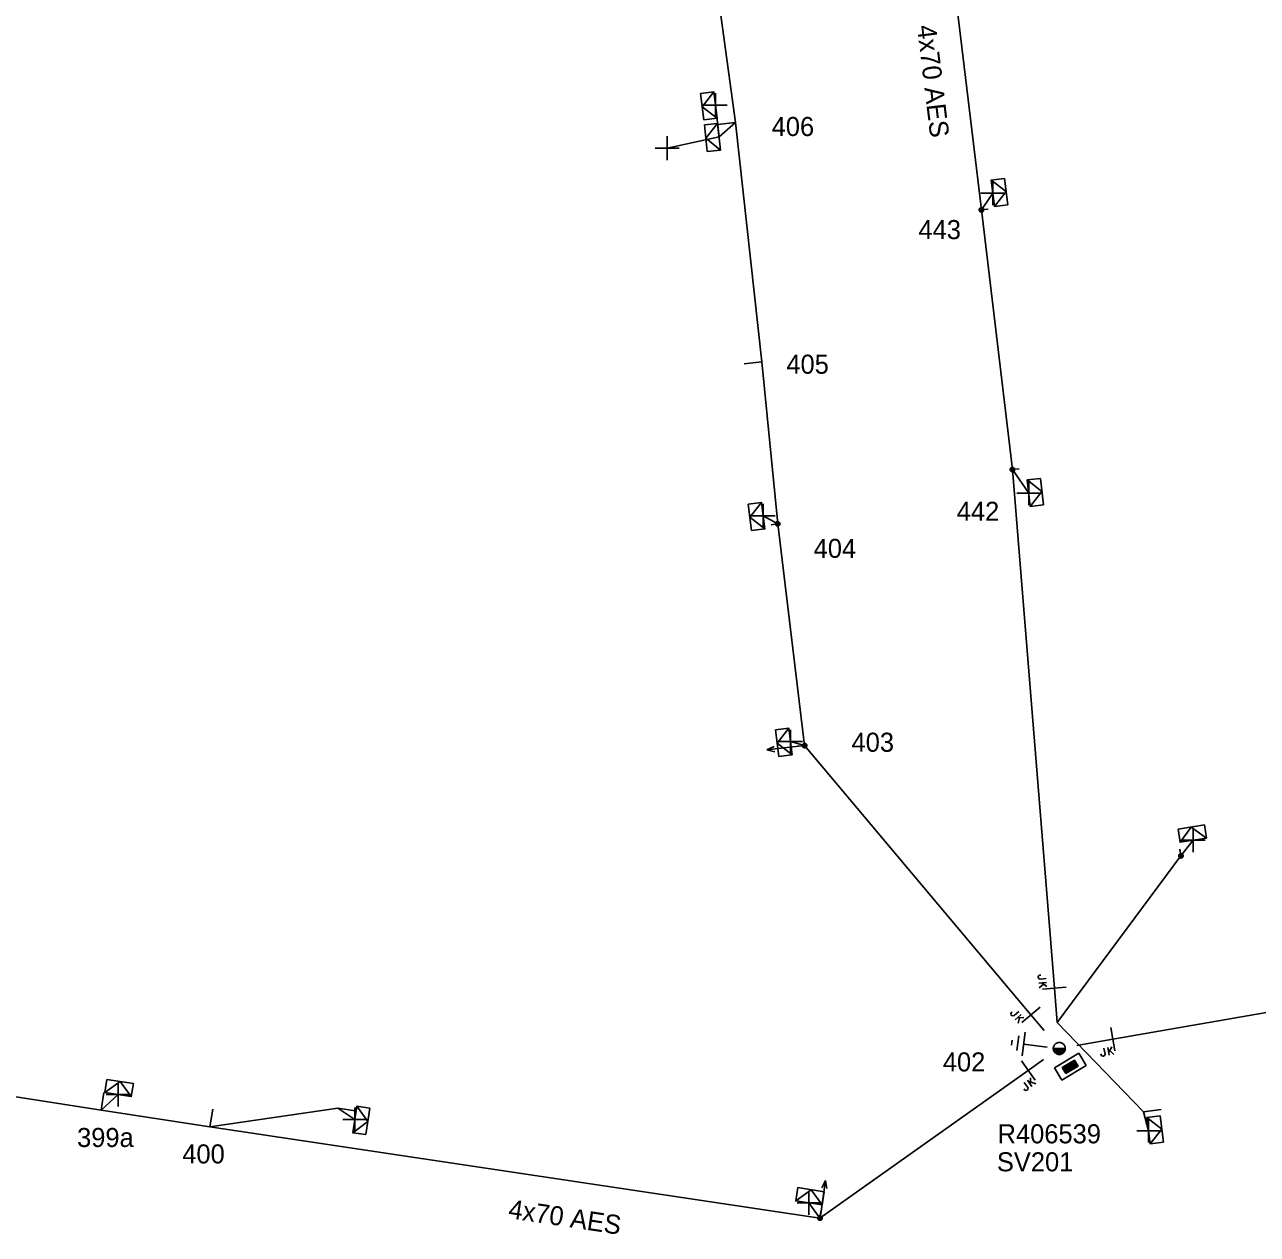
# Model space of a CAD drawing. Extents: x -540466 to -537383, y -1184038 to -1179972.
# Drawn here: x -539252.2 to -539187.5, y -1180551.1 to -1180487.6 of the extents above; entities that cross this region are included whole.
import ezdxf

# ---------------------------------------------------------------- set-up
doc = ezdxf.new("R2010")
doc.units = 0
for name, color, linetype in [('Vrstva 1', 7, 'Continuous'), ('Vrstva 13', 7, 'Continuous'), ('Vrstva 14', 7, 'Continuous'), ('Vrstva 15', 7, 'Continuous'), ('Vrstva 18', 7, 'Continuous'), ('Vrstva 2', 7, 'Continuous'), ('Vrstva 28', 7, 'Continuous'), ('Vrstva 29', 7, 'Continuous'), ('Vrstva 30', 7, 'Continuous'), ('Vrstva 31', 7, 'Continuous'), ('Vrstva 34', 7, 'Continuous'), ('Vrstva 50', 7, 'Continuous'), ('Vrstva 51', 7, 'Continuous'), ('Vrstva 54', 7, 'Continuous'), ('Vrstva 59', 7, 'Continuous'), ('Vrstva 8', 7, 'Continuous'), ('Vrstva 9', 7, 'Continuous')]:
    doc.layers.add(name, color=color, linetype=linetype)

# ---------------------------------------------------------------- blocks, each defined once
blk = doc.blocks.new('NN440')
at = {"layer": 'Vrstva 2'}
for points in [[(0.63, 0), (0.63, 0.06), (0.62, 0.13), (0.6, 0.19), (0.58, 0.25), (0.55, 0.31), (0.51, 0.37), (0.47, 0.42), (0.42, 0.46), (0.37, 0.51), (0.32, 0.54), (0.26, 0.57), (0.2, 0.59), (0.13, 0.61), (0.07, 0.62), (0, 0.63), (-0.06, 0.62), (-0.13, 0.61), (-0.19, 0.59), (-0.26, 0.57), (-0.31, 0.54), (-0.37, 0.51), (-0.42, 0.46), (-0.47, 0.42), (-0.51, 0.37), (-0.54, 0.31), (-0.57, 0.25), (-0.6, 0.19), (-0.62, 0.13), (-0.63, 0.06), (-0.63, 0), (-0.63, -0.07), (-0.62, -0.14), (-0.6, -0.2), (-0.57, -0.26), (-0.54, -0.32), (-0.51, -0.37), (-0.47, -0.43), (-0.42, -0.47), (-0.37, -0.51), (-0.31, -0.55), (-0.26, -0.58), (-0.19, -0.6), (-0.13, -0.62), (-0.06, -0.63), (0, -0.63), (0.07, -0.63), (0.13, -0.62), (0.2, -0.6), (0.26, -0.58), (0.32, -0.55), (0.37, -0.51), (0.42, -0.47), (0.47, -0.43), (0.51, -0.37), (0.55, -0.32), (0.58, -0.26), (0.6, -0.2), (0.62, -0.14), (0.63, -0.07), (0.63, 0)], [(-0.63, 0), (0.63, 0)], [(-0.6, -0.18), (0.57, -0.18)], [(-0.51, -0.32), (0.5, -0.32)], [(-0.37, -0.47), (0.35, -0.47)]]:
    blk.add_lwpolyline(points, dxfattribs=at)
blk = doc.blocks.new('NN560')
at = {"layer": 'Vrstva 2'}
for points in [[(1.999, -0.001), (1.59, 0.141)], [(0, -0.001), (1.999, -0.001)], [(1.999, -0.001), (1.59, -0.134)]]:
    blk.add_lwpolyline(points, dxfattribs=at)
blk = doc.blocks.new('NN840')
at = {"layer": 'Vrstva 15'}
for points in [[(0.003, 0.619), (0.003, -0.631)], [(-0.538, -0.385), (-0.538, -0.71)], [(-0.332, -0.385), (-0.332, -0.798)], [(-0.332, -0.641), (-0.125, -0.385)], [(-0.263, -0.557), (-0.091, -0.798)], [(-0.745, -0.71), (-0.745, -0.66)], [(-0.73, -0.764), (-0.745, -0.71)], [(-0.657, -0.798), (-0.73, -0.764)], [(-0.627, -0.798), (-0.657, -0.798)], [(-0.558, -0.764), (-0.627, -0.798)], [(-0.538, -0.71), (-0.558, -0.764)]]:
    blk.add_lwpolyline(points, dxfattribs=at)
blk = doc.blocks.new('NN800')
at = {"layer": 'Vrstva 1'}
for points in [[(-0.442, 0.442), (0.442, -0.442)], [(-0.442, -0.442), (0.442, 0.442)]]:
    blk.add_lwpolyline(points, dxfattribs=at)
blk = doc.blocks.new('NN620')
at = {"layer": 'Vrstva 8'}
for points in [[(0.752, 0.004), (-0.748, 0.004)], [(-0.748, 0.004), (-0.748, -0.746)], [(0.752, -0.746), (0.752, 0.004)], [(0.368, -0.18), (-0.376, -0.18)], [(-0.376, -0.18), (-0.376, -0.558)], [(-0.376, -0.558), (0.368, -0.558)], [(0.321, -0.227), (-0.329, -0.227)], [(-0.329, -0.227), (-0.329, -0.51)], [(-0.329, -0.51), (0.321, -0.51)], [(0.274, -0.274), (-0.281, -0.274)], [(-0.281, -0.274), (-0.281, -0.463)], [(-0.281, -0.463), (0.274, -0.463)], [(0.227, -0.321), (-0.234, -0.321)], [(-0.234, -0.321), (-0.234, -0.416)], [(-0.234, -0.416), (0.227, -0.416)], [(-0.193, -0.369), (0.185, -0.369)], [(0.227, -0.416), (0.227, -0.321)], [(0.274, -0.463), (0.274, -0.274)], [(0.321, -0.51), (0.321, -0.227)], [(0.368, -0.558), (0.368, -0.18)], [(-0.748, -0.746), (0.752, -0.746)]]:
    blk.add_lwpolyline(points, dxfattribs=at)
blk = doc.blocks.new('NN630')
at = {"layer": 'Vrstva 9'}
for points in [[(-0.003, -0.7), (-0.703, 0)], [(-0.703, -0.7), (-0.703, 0), (0.697, 0), (0.697, -0.7)], [(-0.003, -0.7), (0.697, 0)], [(-0.703, -0.7), (0.697, -0.7)]]:
    blk.add_lwpolyline(points, dxfattribs=at)
blk = doc.blocks.new('NN810')
at = {"layer": 'Vrstva 14'}
for points in [[(0.004, -0.64), (0.004, -1.89)], [(0.629, -1.89), (-0.621, -1.89)], [(0.388, -2.2), (-0.399, -2.2)], [(0.004, -2.515), (-0.124, -2.515)], [(0.137, -2.515), (0.004, -2.515)]]:
    blk.add_lwpolyline(points, dxfattribs=at)
blk = doc.blocks.new('NN500')
at = {"layer": 'Vrstva 2'}
for points in [[(0, -0.24), (0.02, -0.23), (0.05, -0.23), (0.07, -0.22), (0.09, -0.22), (0.12, -0.2), (0.14, -0.19), (0.16, -0.18), (0.17, -0.16), (0.19, -0.14), (0.2, -0.12), (0.21, -0.1), (0.22, -0.07), (0.23, -0.05), (0.23, -0.02), (0.23, 0), (0.23, 0.02), (0.23, 0.05), (0.22, 0.07), (0.21, 0.1), (0.2, 0.12), (0.19, 0.14), (0.17, 0.16), (0.16, 0.17), (0.14, 0.19), (0.12, 0.2), (0.09, 0.21), (0.07, 0.22), (0.05, 0.23), (0.02, 0.23), (0, 0.23), (-0.03, 0.23), (-0.05, 0.23), (-0.07, 0.22), (-0.1, 0.21), (-0.12, 0.2), (-0.14, 0.19), (-0.16, 0.17), (-0.18, 0.16), (-0.19, 0.14), (-0.2, 0.12), (-0.22, 0.1), (-0.22, 0.07), (-0.23, 0.05), (-0.23, 0.02), (-0.24, 0), (-0.23, -0.02), (-0.23, -0.05), (-0.22, -0.07), (-0.22, -0.1), (-0.2, -0.12), (-0.19, -0.14), (-0.18, -0.16), (-0.16, -0.18), (-0.14, -0.19), (-0.12, -0.2), (-0.1, -0.22), (-0.07, -0.22), (-0.05, -0.23), (-0.03, -0.23), (0, -0.24)], [(0, -0.24), (0.02, -0.23), (0.05, -0.23), (0.07, -0.22), (0.09, -0.22), (0.12, -0.2), (0.14, -0.19), (0.16, -0.18), (0.17, -0.16), (0.19, -0.14), (0.2, -0.12), (0.21, -0.1), (0.22, -0.07), (0.23, -0.05), (0.23, -0.02), (0.23, 0), (0.23, 0.02), (0.23, 0.05), (0.22, 0.07), (0.21, 0.1), (0.2, 0.12), (0.19, 0.14), (0.17, 0.16), (0.16, 0.17), (0.14, 0.19), (0.12, 0.2), (0.09, 0.21), (0.07, 0.22), (0.05, 0.23), (0.02, 0.23), (0, 0.23), (-0.03, 0.23), (-0.05, 0.23), (-0.07, 0.22), (-0.1, 0.21), (-0.12, 0.2), (-0.14, 0.19), (-0.16, 0.17), (-0.18, 0.16), (-0.19, 0.14), (-0.2, 0.12), (-0.22, 0.1), (-0.22, 0.07), (-0.23, 0.05), (-0.23, 0.02), (-0.24, 0), (-0.23, -0.02), (-0.23, -0.05), (-0.22, -0.07), (-0.22, -0.1), (-0.2, -0.12), (-0.19, -0.14), (-0.18, -0.16), (-0.16, -0.18), (-0.14, -0.19), (-0.12, -0.2), (-0.1, -0.22), (-0.07, -0.22), (-0.05, -0.23), (-0.03, -0.23), (0, -0.24)], [(0, -0.21), (0.02, -0.2), (0.04, -0.2), (0.06, -0.2), (0.08, -0.19), (0.1, -0.18), (0.12, -0.17), (0.14, -0.15), (0.15, -0.14), (0.16, -0.12), (0.18, -0.1), (0.19, -0.08), (0.19, -0.06), (0.2, -0.04), (0.2, -0.02), (0.2, 0), (0.2, 0.02), (0.2, 0.04), (0.19, 0.06), (0.19, 0.08), (0.18, 0.1), (0.16, 0.12), (0.15, 0.14), (0.14, 0.15), (0.12, 0.17), (0.1, 0.18), (0.08, 0.19), (0.06, 0.19), (0.04, 0.2), (0.02, 0.2), (0, 0.2), (-0.02, 0.2), (-0.04, 0.2), (-0.06, 0.19), (-0.08, 0.19), (-0.1, 0.18), (-0.12, 0.17), (-0.14, 0.15), (-0.15, 0.14), (-0.17, 0.12), (-0.18, 0.1), (-0.19, 0.08), (-0.2, 0.06), (-0.2, 0.04), (-0.21, 0.02), (-0.21, 0), (-0.21, -0.02), (-0.2, -0.04), (-0.2, -0.06), (-0.19, -0.08), (-0.18, -0.1), (-0.17, -0.12), (-0.15, -0.14), (-0.14, -0.15), (-0.12, -0.17), (-0.1, -0.18), (-0.08, -0.19), (-0.06, -0.2), (-0.04, -0.2), (-0.02, -0.2), (0, -0.21)], [(0, -0.18), (0.02, -0.18), (0.04, -0.17), (0.05, -0.17), (0.07, -0.16), (0.09, -0.15), (0.1, -0.14), (0.12, -0.13), (0.13, -0.12), (0.14, -0.1), (0.15, -0.09), (0.16, -0.07), (0.17, -0.05), (0.17, -0.04), (0.17, -0.02), (0.17, 0), (0.17, 0.02), (0.17, 0.04), (0.17, 0.05), (0.16, 0.07), (0.15, 0.09), (0.14, 0.1), (0.13, 0.12), (0.12, 0.13), (0.1, 0.14), (0.09, 0.15), (0.07, 0.16), (0.05, 0.17), (0.04, 0.17), (0.02, 0.17), (0, 0.18), (-0.02, 0.17), (-0.04, 0.17), (-0.06, 0.17), (-0.07, 0.16), (-0.09, 0.15), (-0.1, 0.14), (-0.12, 0.13), (-0.13, 0.12), (-0.14, 0.1), (-0.15, 0.09), (-0.16, 0.07), (-0.17, 0.05), (-0.17, 0.04), (-0.18, 0.02), (-0.18, 0), (-0.18, -0.02), (-0.17, -0.04), (-0.17, -0.05), (-0.16, -0.07), (-0.15, -0.09), (-0.14, -0.1), (-0.13, -0.12), (-0.12, -0.13), (-0.1, -0.14), (-0.09, -0.15), (-0.07, -0.16), (-0.06, -0.17), (-0.04, -0.17), (-0.02, -0.18), (0, -0.18)], [(0, -0.15), (0.01, -0.15), (0.03, -0.14), (0.04, -0.14), (0.06, -0.13), (0.07, -0.13), (0.08, -0.12), (0.1, -0.11), (0.11, -0.1), (0.12, -0.09), (0.13, -0.07), (0.13, -0.06), (0.14, -0.05), (0.14, -0.03), (0.14, -0.02), (0.14, 0), (0.14, 0.01), (0.14, 0.03), (0.14, 0.04), (0.13, 0.06), (0.13, 0.07), (0.12, 0.09), (0.11, 0.1), (0.1, 0.11), (0.08, 0.12), (0.07, 0.13), (0.06, 0.13), (0.04, 0.14), (0.03, 0.14), (0.01, 0.14), (0, 0.15), (-0.02, 0.14), (-0.03, 0.14), (-0.05, 0.14), (-0.06, 0.13), (-0.07, 0.13), (-0.09, 0.12), (-0.1, 0.11), (-0.11, 0.1), (-0.12, 0.09), (-0.13, 0.07), (-0.13, 0.06), (-0.14, 0.04), (-0.14, 0.03), (-0.15, 0.01), (-0.15, 0), (-0.15, -0.02), (-0.14, -0.03), (-0.14, -0.05), (-0.13, -0.06), (-0.13, -0.07), (-0.12, -0.09), (-0.11, -0.1), (-0.1, -0.11), (-0.09, -0.12), (-0.07, -0.13), (-0.06, -0.13), (-0.05, -0.14), (-0.03, -0.14), (-0.02, -0.15), (0, -0.15)], [(0, -0.12), (0.01, -0.12), (0.02, -0.11), (0.03, -0.11), (0.05, -0.11), (0.06, -0.1), (0.07, -0.09), (0.08, -0.09), (0.09, -0.08), (0.09, -0.07), (0.1, -0.06), (0.11, -0.05), (0.11, -0.04), (0.11, -0.02), (0.11, -0.01), (0.12, 0), (0.11, 0.01), (0.11, 0.02), (0.11, 0.04), (0.11, 0.05), (0.1, 0.06), (0.09, 0.07), (0.09, 0.08), (0.08, 0.09), (0.07, 0.09), (0.06, 0.1), (0.05, 0.11), (0.03, 0.11), (0.02, 0.11), (0.01, 0.12), (0, 0.12), (-0.01, 0.12), (-0.03, 0.11), (-0.04, 0.11), (-0.05, 0.11), (-0.06, 0.1), (-0.07, 0.09), (-0.08, 0.09), (-0.09, 0.08), (-0.1, 0.07), (-0.1, 0.06), (-0.11, 0.05), (-0.11, 0.04), (-0.12, 0.02), (-0.12, 0.01), (-0.12, 0), (-0.12, -0.01), (-0.12, -0.02), (-0.11, -0.04), (-0.11, -0.05), (-0.1, -0.06), (-0.1, -0.07), (-0.09, -0.08), (-0.08, -0.09), (-0.07, -0.09), (-0.06, -0.1), (-0.05, -0.11), (-0.04, -0.11), (-0.03, -0.11), (-0.01, -0.12), (0, -0.12)], [(0, -0.09), (0.01, -0.09), (0.02, -0.09), (0.03, -0.08), (0.03, -0.08), (0.04, -0.08), (0.05, -0.07), (0.06, -0.07), (0.06, -0.06), (0.07, -0.05), (0.07, -0.04), (0.08, -0.04), (0.08, -0.03), (0.08, -0.02), (0.09, -0.01), (0.09, 0), (0.09, 0.01), (0.08, 0.02), (0.08, 0.03), (0.08, 0.03), (0.07, 0.04), (0.07, 0.05), (0.06, 0.06), (0.06, 0.06), (0.05, 0.07), (0.04, 0.07), (0.03, 0.08), (0.03, 0.08), (0.02, 0.08), (0.01, 0.09), (0, 0.09), (-0.01, 0.09), (-0.02, 0.08), (-0.03, 0.08), (-0.04, 0.08), (-0.04, 0.07), (-0.05, 0.07), (-0.06, 0.06), (-0.07, 0.06), (-0.07, 0.05), (-0.08, 0.04), (-0.08, 0.03), (-0.08, 0.03), (-0.09, 0.02), (-0.09, 0.01), (-0.09, 0), (-0.09, -0.01), (-0.09, -0.02), (-0.08, -0.03), (-0.08, -0.04), (-0.08, -0.04), (-0.07, -0.05), (-0.07, -0.06), (-0.06, -0.07), (-0.05, -0.07), (-0.04, -0.08), (-0.04, -0.08), (-0.03, -0.08), (-0.02, -0.09), (-0.01, -0.09), (0, -0.09)], [(0, -0.06), (0, -0.06), (0.01, -0.06), (0.02, -0.05), (0.02, -0.05), (0.03, -0.05), (0.03, -0.05), (0.04, -0.04), (0.04, -0.04), (0.05, -0.03), (0.05, -0.03), (0.05, -0.02), (0.05, -0.02), (0.05, -0.01), (0.06, -0.01), (0.06, 0), (0.06, 0.01), (0.05, 0.01), (0.05, 0.02), (0.05, 0.02), (0.05, 0.03), (0.05, 0.03), (0.04, 0.04), (0.04, 0.04), (0.03, 0.05), (0.03, 0.05), (0.02, 0.05), (0.02, 0.05), (0.01, 0.06), (0, 0.06), (0, 0.06), (-0.01, 0.06), (-0.01, 0.06), (-0.02, 0.05), (-0.02, 0.05), (-0.03, 0.05), (-0.03, 0.05), (-0.04, 0.04), (-0.04, 0.04), (-0.05, 0.03), (-0.05, 0.03), (-0.05, 0.02), (-0.06, 0.02), (-0.06, 0.01), (-0.06, 0.01), (-0.06, 0), (-0.06, -0.01), (-0.06, -0.01), (-0.06, -0.02), (-0.05, -0.02), (-0.05, -0.03), (-0.05, -0.03), (-0.04, -0.04), (-0.04, -0.04), (-0.03, -0.05), (-0.03, -0.05), (-0.02, -0.05), (-0.02, -0.05), (-0.01, -0.06), (-0.01, -0.06), (0, -0.06)], [(0, -0.03), (0, -0.03), (0, -0.03), (0.01, -0.03), (0.01, -0.03), (0.01, -0.02), (0.02, -0.02), (0.02, -0.02), (0.02, -0.02), (0.02, -0.02), (0.02, -0.01), (0.02, -0.01), (0.03, -0.01), (0.03, -0.01), (0.03, 0), (0.03, 0), (0.03, 0), (0.03, 0.01), (0.03, 0.01), (0.02, 0.01), (0.02, 0.01), (0.02, 0.02), (0.02, 0.02), (0.02, 0.02), (0.02, 0.02), (0.01, 0.02), (0.01, 0.02), (0.01, 0.03), (0, 0.03), (0, 0.03), (0, 0.03), (0, 0.03), (-0.01, 0.03), (-0.01, 0.03), (-0.01, 0.02), (-0.02, 0.02), (-0.02, 0.02), (-0.02, 0.02), (-0.02, 0.02), (-0.02, 0.02), (-0.03, 0.01), (-0.03, 0.01), (-0.03, 0.01), (-0.03, 0.01), (-0.03, 0), (-0.03, 0), (-0.03, 0), (-0.03, -0.01), (-0.03, -0.01), (-0.03, -0.01), (-0.03, -0.01), (-0.02, -0.02), (-0.02, -0.02), (-0.02, -0.02), (-0.02, -0.02), (-0.02, -0.02), (-0.01, -0.03), (-0.01, -0.03), (-0.01, -0.03), (0, -0.03), (0, -0.03)], [(0.23, 0), (0.7, 0)]]:
    blk.add_lwpolyline(points, dxfattribs=at)
blk = doc.blocks.new('NN510')
at = {"layer": 'Vrstva 2'}
blk.add_lwpolyline([(0.001, 0.002), (0.001, 0.939)], dxfattribs=at)

msp = doc.modelspace()

# ---------------------------------------------------------------- linework, layer by layer
at = {"layer": 'Vrstva 50'}
for points in [[(-539198.712, -1180540.398), (-539199.408, -1180539.571), (-539211.29, -1180525.443), (-539212.699, -1180513.81), (-539213.527, -1180505.305), (-539214.923, -1180492.745), (-539217.143, -1180476.488), (-539219.305, -1180458.222), (-539221.886, -1180435.646), (-539221.925, -1180435.331), (-539225.176, -1180407.184), (-539228.383, -1180380.415), (-539230.365, -1180363.707), (-539232.779, -1180343.903), (-539234.072, -1180332.3)], [(-539198.03, -1180539.98), (-539198.176, -1180538.177), (-539200.38, -1180510.959), (-539202.008, -1180497.332), (-539203.614, -1180483.995), (-539206.02, -1180463.427), (-539210.436, -1180435.969), (-539210.642, -1180434.687)], [(-539024.996, -1180536.706), (-539031.991, -1180517.953), (-539032.473, -1180516.706), (-539033.366, -1180516.74), (-539048.631, -1180517.89), (-539052.682, -1180518.419), (-539057.19, -1180519.03), (-539066.065, -1180520.601), (-539074.79, -1180521.665), (-539083.152, -1180522.989), (-539100.049, -1180525.535), (-539109.759, -1180526.993), (-539117.756, -1180528.135), (-539128.463, -1180529.791), (-539141.748, -1180532.12), (-539155.348, -1180534.169), (-539167.386, -1180536.036), (-539195.111, -1180540.852), (-539197.002, -1180541.181)], [(-539198.749, -1180541.928), (-539199.546, -1180542.493), (-539210.482, -1180550.242), (-539242.503, -1180545.452), (-539248.221, -1180544.572), (-539254.493, -1180543.594), (-539261.491, -1180542.471), (-539281.93, -1180542.25), (-539295.485, -1180540.145)]]:
    msp.add_lwpolyline(points, dxfattribs=at)
at = {"layer": 'Vrstva 54'}
for points in [[(-539214.923, -1180492.745), (-539215.777, -1180493.495)], [(-539202.008, -1180497.332), (-539201.406, -1180496.454)], [(-539212.699, -1180513.81), (-539213.462, -1180513.379)], [(-539211.29, -1180525.443), (-539212.032, -1180525.237)], [(-539198.03, -1180539.98), (-539191.535, -1180531.23), (-539190.89, -1180530.409)], [(-539198.03, -1180539.98), (-539193.506, -1180544.659), (-539193.234, -1180545.657)], [(-539248.221, -1180544.572), (-539247.328, -1180543.76)], [(-539242.503, -1180545.452), (-539235.787, -1180544.478), (-539234.904, -1180545.064)], [(-539210.483, -1180550.242), (-539211.062, -1180549.444)]]:
    msp.add_lwpolyline(points, dxfattribs=at)
at = {"layer": 'Vrstva 59'}
for points in [[(-539215.777, -1180493.495), (-539215.972, -1180491.831)], [(-539215.777, -1180493.495), (-539218.506, -1180494.087)]]:
    msp.add_lwpolyline(points, dxfattribs=at)
at = {"layer": 'Vrstva 8'}
msp.add_lwpolyline([(-539200.38, -1180510.959), (-539199.525, -1180512.195)], dxfattribs=at)

# ---------------------------------------------------------------- block references
at = {"layer": 'Vrstva 13'}
for name, p, rotation in [('NN510', (-539214.923, -1180492.746), 96.29394717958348), ('NN510', (-539213.527, -1180505.305), 96.3076749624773), ('NN560', (-539211.29, -1180525.442), -173.2730443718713), ('NN510', (-539248.222, -1180544.573), -8.84317502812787), ('NN510', (-539242.504, -1180545.453), -8.84317489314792), ('NN510', (-539235.787, -1180544.477), -98.39589999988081), ('NN510', (-539193.507, -1180544.659), -82.47443609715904), ('NN560', (-539210.482, -1180550.242), 81.58488883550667)]:
    msp.add_blockref(name, p, dxfattribs=dict(at, rotation=rotation))
for p, xscale, yscale, rotation in [((-539202.008, -1180497.332), 0.5, 0.49999999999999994, 6.900999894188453), ((-539200.38, -1180510.959), 0.5000000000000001, 0.5, 6.765000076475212), ((-539212.699, -1180513.81), 0.5, 0.5, -172.82600002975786), ((-539211.29, -1180525.443), 0.5000000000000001, 0.5, -173.27299994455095), ((-539191.535, -1180531.23), 0.5, 0.5, 98.74599998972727), ((-539210.483, -1180550.242), 0.5, 0.5, 81.90499996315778)]:
    msp.add_blockref('NN500', p, dxfattribs=dict(at, xscale=xscale, yscale=yscale, rotation=rotation))
at = {"layer": 'Vrstva 13', "xscale": 0.5, "yscale": 0.5}
msp.add_blockref('NN440', (-539197.92, -1180541.34), dxfattribs=at)
at = {"layer": 'Vrstva 15', "rotation": -97.13625831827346}
msp.add_blockref('NN810', (-539197.919, -1180541.341), dxfattribs=at)
at = {"layer": 'Vrstva 18'}
for p, rotation in [((-539198.176, -1180538.177), -85.37052780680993), ((-539199.408, -1180539.571), -49.93426949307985), ((-539195.111, -1180540.852), 9.855275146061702), ((-539199.546, -1180542.493), 35.32137493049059)]:
    msp.add_blockref('NN840', p, dxfattribs=dict(at, rotation=rotation))
at = {"layer": 'Vrstva 28', "rotation": 30.852999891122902}
msp.add_blockref('NN620', (-539197.536, -1180541.984), dxfattribs=at)
at = {"layer": 'Vrstva 31'}
for p, rotation in [((-539215.972, -1180491.831), -82.97663608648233), ((-539215.777, -1180493.495), -83.70605282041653), ((-539201.406, -1180496.454), 96.90147495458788), ((-539199.525, -1180512.195), 96.76463333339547), ((-539213.462, -1180513.379), -82.82581112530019), ((-539212.032, -1180525.237), -83.2730444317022), ((-539190.89, -1180530.41), -171.25413885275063), ((-539247.328, -1180543.76), 171.15682511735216), ((-539234.904, -1180545.065), 81.59319167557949), ((-539193.234, -1180545.656), 97.5255638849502), ((-539211.062, -1180549.444), 171.22284161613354)]:
    msp.add_blockref('NN630', p, dxfattribs=dict(at, rotation=rotation))
at = {"layer": 'Vrstva 34'}
for p, rotation in [((-539215.972, -1180491.831), 44.99999995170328), ((-539218.506, -1180494.087), 45), ((-539201.406, -1180496.454), 45), ((-539199.525, -1180512.195), 45), ((-539213.462, -1180513.379), 45.00000009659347), ((-539212.032, -1180525.237), 45), ((-539190.89, -1180530.409), 45), ((-539247.328, -1180543.76), 45), ((-539234.904, -1180545.064), 45), ((-539193.234, -1180545.657), 45), ((-539211.062, -1180549.444), 45)]:
    msp.add_blockref('NN800', p, dxfattribs=dict(at, rotation=rotation))

# ---------------------------------------------------------------- texts
at = {"layer": 'Vrstva 14'}
for s, p in [('406', (-539213.02, -1180493.454)), ('443', (-539205.314, -1180498.864)), ('405', (-539212.248, -1180505.929)), ('442', (-539203.303, -1180513.649)), ('404', (-539210.815, -1180515.594)), ('403', (-539208.827, -1180525.768)), ('402', (-539204.035, -1180542.547)), ('399a', (-539249.48, -1180546.512)), ('400', (-539243.958, -1180547.375))]:
    msp.add_text(s, height=1, dxfattribs=at).set_placement(p)
at = {"layer": 'Vrstva 29'}
msp.add_text('R406539', height=1, dxfattribs=at).set_placement((-539201.161, -1180546.32))
at = {"layer": 'Vrstva 30'}
msp.add_text('SV201', height=1, dxfattribs=at).set_placement((-539201.197, -1180547.79))
at = {"layer": 'Vrstva 51'}
for rotation, p in [(276.866, (-539205.395, -1180487.676)), (351.492, (-539226.882, -1180550.24))]:
    msp.add_text('4x70 AES', height=1, rotation=rotation, dxfattribs=at).set_placement(p)

doc.saveas('drawing.dxf')
